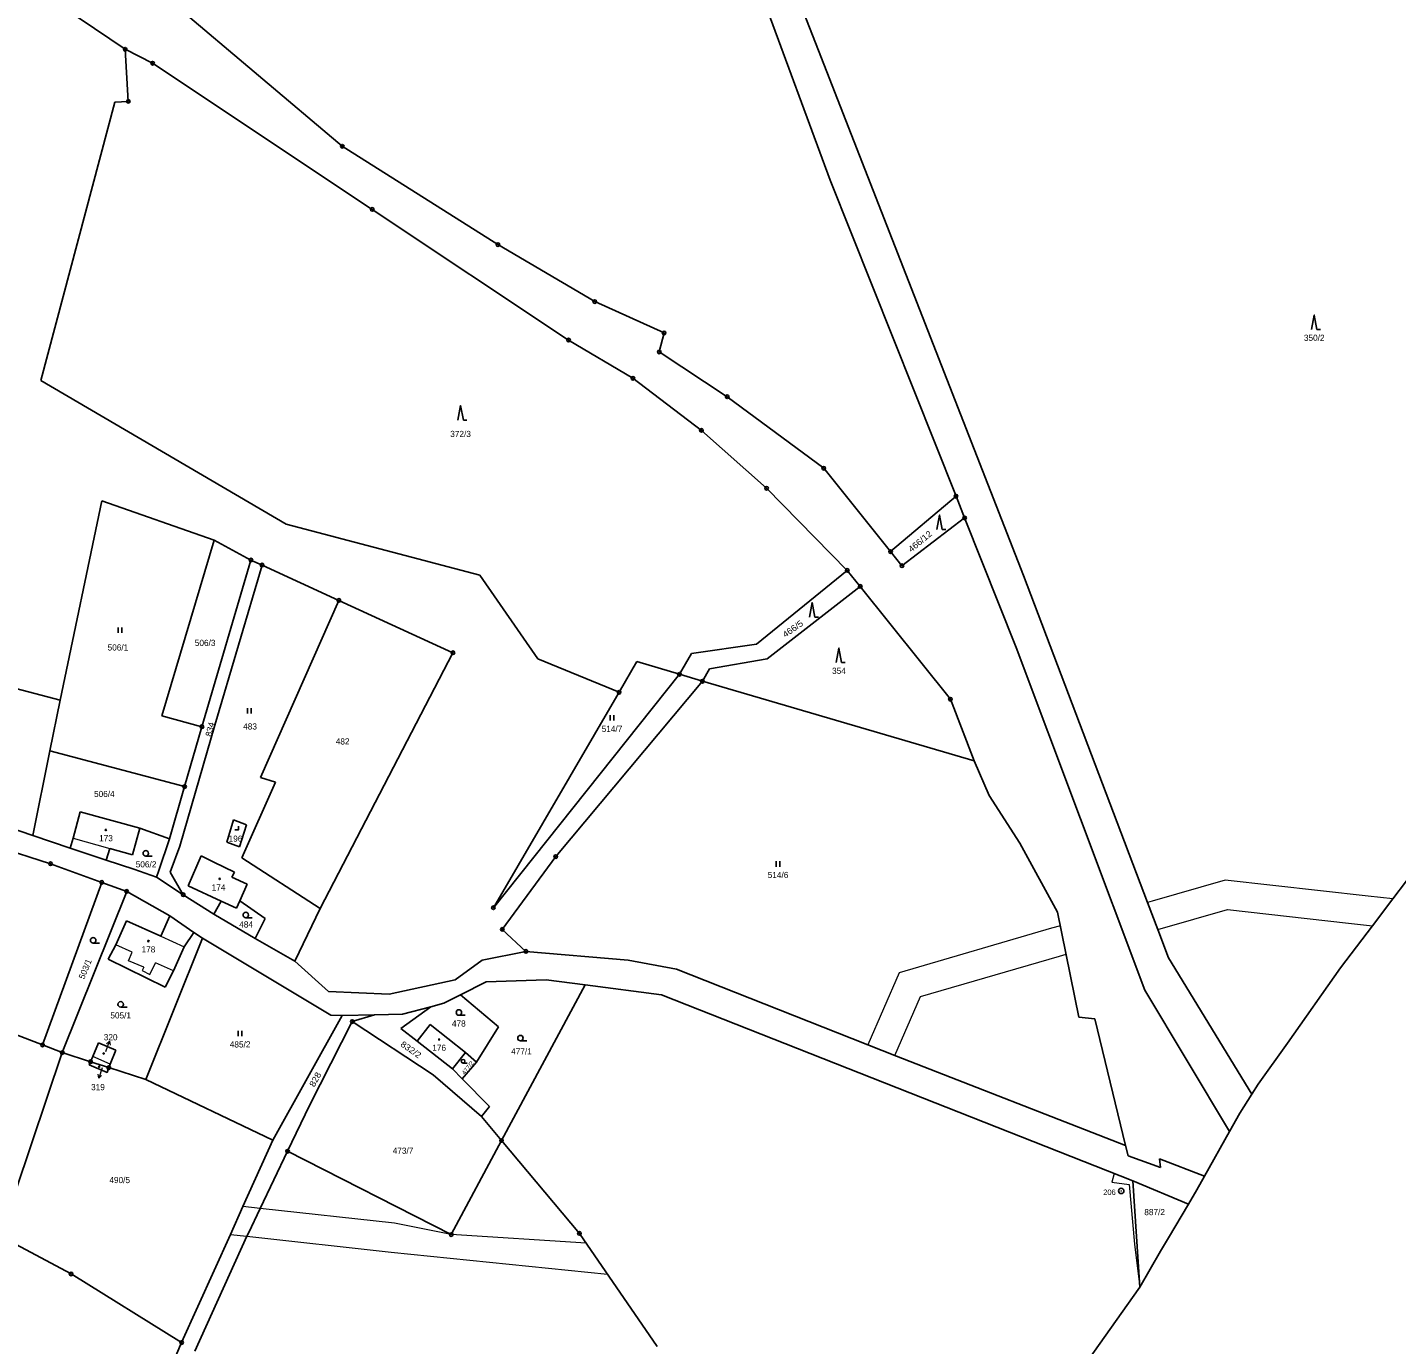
# Model space of a CAD drawing. Extents: x -739410 to -735662, y -942282 to -940043.
# Drawn here: x -736544.3 to -736167, y -941977.9 to -941615.1 of the extents above; entities that cross this region are included whole.
import ezdxf
from ezdxf.enums import TextEntityAlignment as Align

# ---------------------------------------------------------------- set-up
doc = ezdxf.new("R2010")
doc.units = 0
doc.header["$LTSCALE"] = 0.68
for name, color, linetype, lineweight in [('1', 7, 'Continuous', 25), ('13', 7, 'Continuous', 13), ('3', 7, 'Continuous', 25), ('4', 7, 'Continuous', 13), ('5', 7, 'Continuous', 25), ('7', 7, 'Continuous', 13), ('8', 7, 'Continuous', 25)]:
    doc.layers.add(name, color=color, linetype=linetype, lineweight=lineweight)
doc.layers.add('2', color=7, linetype='Continuous')

msp = doc.modelspace()

# ---------------------------------------------------------------- linework, layer by layer
at = {"layer": '1'}
for p, q in [((-736370.36, -941508.59), (-736326.29, -941621.47)), ((-736349.77, -941584.59), (-736323.07, -941657.18)), ((-736565.04, -941588.83), (-736517.32, -941621.13)), ((-736457.48, -941647.85), (-736503.59, -941608.92)), ((-736517.32, -941621.13), (-736516.45, -941635.47)), ((-736517.32, -941621.13), (-736509.74, -941624.98)), ((-736509.74, -941624.98), (-736449.22, -941665.24)), ((-736326.29, -941621.47), (-736269.8, -941766.1)), ((-736520.16, -941635.69), (-736540.59, -941712.39)), ((-736516.45, -941635.47), (-736520.16, -941635.69)), ((-736414.61, -941674.92), (-736457.48, -941647.85)), ((-736288.37, -941744.25), (-736323.07, -941657.18)), ((-736449.22, -941665.24), (-736395.12, -941701.22)), ((-736387.9, -941690.62), (-736414.61, -941674.92)), ((-736368.8, -941699.26), (-736387.9, -941690.62)), ((-736370.16, -941704.47), (-736368.8, -941699.26)), ((-736395.12, -941701.22), (-736377.41, -941711.73)), ((-736351.42, -941716.82), (-736370.16, -941704.47)), ((-736377.41, -941711.73), (-736358.51, -941726.1)), ((-736540.59, -941712.39), (-736472.98, -941751.92)), ((-736324.8, -941736.52), (-736351.42, -941716.82)), ((-736358.51, -941726.1), (-736340.58, -941742.05)), ((-736306.4, -941759.49), (-736324.8, -941736.52)), ((-736535.23, -941800.4), (-736523.7, -941745.5)), ((-736523.7, -941745.5), (-736492.83, -941756.3)), ((-736340.58, -941742.05), (-736318.33, -941764.68)), ((-736288.37, -941744.25), (-736306.4, -941759.49)), ((-736285.99, -941750.22), (-736288.37, -941744.25)), ((-736472.98, -941751.92), (-736419.57, -941765.94)), ((-736303.27, -941763.39), (-736285.99, -941750.22)), ((-736271.76, -941785.92), (-736285.99, -941750.22)), ((-736492.83, -941756.3), (-736507.24, -941804.7)), ((-736492.83, -941756.3), (-736482.65, -941761.83)), ((-736306.4, -941759.49), (-736303.27, -941763.39)), ((-736482.65, -941761.83), (-736496.17, -941807.74)), ((-736479.59, -941763.2), (-736492.57, -941807.33)), ((-736482.65, -941761.83), (-736479.59, -941763.2)), ((-736479.59, -941763.2), (-736458.41, -941772.95)), ((-736419.57, -941765.94), (-736403.61, -941789.06)), ((-736343.34, -941785), (-736318.33, -941764.68)), ((-736318.33, -941764.68), (-736314.75, -941769.07)), ((-736340.39, -941789.04), (-736314.75, -941769.07)), ((-736314.75, -941769.07), (-736289.9, -941800.15)), ((-736458.41, -941772.95), (-736480.04, -941821.72)), ((-736458.41, -941772.95), (-736426.98, -941787.35)), ((-736343.34, -941785), (-736361.27, -941787.58)), ((-736236.37, -941880.3), (-736271.76, -941785.92)), ((-736579.17, -941788.99), (-736535.23, -941800.4)), ((-736426.98, -941787.35), (-736463.56, -941857.84)), ((-736403.61, -941789.06), (-736381.22, -941798.25)), ((-736381.22, -941798.25), (-736376.28, -941789.78)), ((-736376.28, -941789.78), (-736364.58, -941793.29)), ((-736361.27, -941787.58), (-736364.58, -941793.29)), ((-736356.34, -941791.8), (-736340.39, -941789.04)), ((-736364.58, -941793.29), (-736415.85, -941857.58)), ((-736364.58, -941793.29), (-736358.24, -941795.19)), ((-736358.24, -941795.19), (-736356.34, -941791.8)), ((-736415.85, -941857.58), (-736381.22, -941798.25)), ((-736398.66, -941843.51), (-736358.24, -941795.19)), ((-736358.24, -941795.19), (-736283.34, -941817.1)), ((-736538.04, -941814.35), (-736535.23, -941800.4)), ((-736289.9, -941800.15), (-736283.34, -941817.1)), ((-736507.24, -941804.7), (-736496.17, -941807.74)), ((-736492.57, -941807.33), (-736502.22, -941840.67)), ((-736496.17, -941807.74), (-736500.95, -941824.24)), ((-736542.77, -941837.67), (-736538.04, -941814.35)), ((-736538.04, -941814.35), (-736500.95, -941824.24)), ((-736279.21, -941826.64), (-736283.34, -941817.1)), ((-736500.95, -941824.24), (-736505.07, -941838.63)), ((-736475.86, -941822.97), (-736485.19, -941843.88)), ((-736480.04, -941821.72), (-736475.86, -941822.97)), ((-736537.88, -941845.49), (-736585.84, -941830.15)), ((-736529.7, -941831.21), (-736531.67, -941838.43)), ((-736513.27, -941835.67), (-736529.7, -941831.21)), ((-736553.45, -941834.06), (-736542.77, -941837.67)), ((-736515.26, -941843), (-736513.27, -941835.67)), ((-736505.07, -941838.63), (-736513.27, -941835.67)), ((-736487.5, -941833.4), (-736489.3, -941839.53)), ((-736483.87, -941834.73), (-736487.5, -941833.4)), ((-736485.85, -941840.83), (-736483.87, -941834.73)), ((-736532.45, -941841.14), (-736542.77, -941837.67)), ((-736531.67, -941838.43), (-736532.45, -941841.14)), ((-736505.07, -941838.63), (-736508.03, -941847.36)), ((-736489.3, -941839.53), (-736485.85, -941840.83)), ((-736521.55, -941841.25), (-736515.26, -941843)), ((-736502.22, -941840.67), (-736504.95, -941847.83)), ((-736499.94, -941851.56), (-736496.37, -941843.33)), ((-736496.37, -941843.33), (-736492.87, -941845.04)), ((-736413.39, -941863.55), (-736398.66, -941843.51)), ((-736523.74, -941850.6), (-736537.88, -941845.49)), ((-736514.95, -941847.01), (-736522.52, -941844.47)), ((-736508.68, -941849.18), (-736514.95, -941847.01)), ((-736508.03, -941847.36), (-736508.68, -941849.18)), ((-736492.87, -941845.04), (-736487.23, -941847.79)), ((-736485.19, -941843.88), (-736463.56, -941857.84)), ((-736540.1, -941895.4), (-736523.74, -941850.6)), ((-736516.9, -941853.08), (-736523.74, -941850.6)), ((-736501.31, -941854.03), (-736508.68, -941849.18)), ((-736501.31, -941854.03), (-736504.95, -941847.83)), ((-736487.23, -941847.79), (-736487.88, -941849.2)), ((-736487.88, -941849.2), (-736483.67, -941851.14)), ((-736485.71, -941855.69), (-736483.67, -941851.14)), ((-736534.67, -941897.49), (-736516.9, -941853.08)), ((-736505.03, -941859.8), (-736516.9, -941853.08)), ((-736501.31, -941854.03), (-736492.86, -941859.36)), ((-736499.94, -941851.56), (-736490.86, -941855.82)), ((-736490.86, -941855.82), (-736492.86, -941859.36)), ((-736490.86, -941855.82), (-736486.61, -941857.73)), ((-736486.61, -941857.73), (-736485.71, -941855.69)), ((-736485.71, -941855.69), (-736478.74, -941860.53)), ((-736463.56, -941857.84), (-736470.53, -941872.35)), ((-736254.5, -941887.74), (-736260.38, -941858.8)), ((-736519.92, -941867.81), (-736516.91, -941861.2)), ((-736516.91, -941861.2), (-736507.49, -941865.44)), ((-736507.49, -941865.44), (-736505.03, -941859.8)), ((-736505.03, -941859.8), (-736498.37, -941864.38)), ((-736481.46, -941866.09), (-736492.86, -941859.36)), ((-736478.74, -941860.53), (-736481.46, -941866.09)), ((-736496.02, -941865.96), (-736511.65, -941904.93)), ((-736498.37, -941864.38), (-736501.02, -941868.36)), ((-736498.37, -941864.38), (-736496.02, -941865.96)), ((-736496.02, -941865.96), (-736460.64, -941887.15)), ((-736470.53, -941872.35), (-736481.46, -941866.09)), ((-736406.9, -941869.64), (-736413.39, -941863.55)), ((-736521.96, -941871.74), (-736519.92, -941867.81)), ((-736501.02, -941868.36), (-736504.02, -941874.95)), ((-736406.9, -941869.64), (-736418.96, -941872.01)), ((-736406.9, -941869.64), (-736378.71, -941872.07)), ((-736506.29, -941879.44), (-736521.96, -941871.74)), ((-736461.29, -941880.7), (-736470.53, -941872.35)), ((-736418.96, -941872.01), (-736426.39, -941877.47)), ((-736378.71, -941872.07), (-736365.38, -941874.48)), ((-736229.82, -941871.37), (-736206.81, -941908.94)), ((-736504.02, -941874.95), (-736506.29, -941879.44)), ((-736426.39, -941877.47), (-736444.58, -941881.36)), ((-736417.8, -941878.01), (-736401.29, -941877.44)), ((-736401.29, -941877.44), (-736390.56, -941878.83)), ((-736365.38, -941874.48), (-736304.76, -941898.45)), ((-736182.42, -941874.14), (-736197.04, -941894.86)), ((-736461.29, -941880.7), (-736444.58, -941881.36)), ((-736417.8, -941878.01), (-736424.94, -941881.58)), ((-736390.56, -941878.83), (-736413.61, -941921.71)), ((-736390.56, -941878.83), (-736369.55, -941881.56)), ((-736369.55, -941881.56), (-736239.67, -941932.83)), ((-736212.97, -941919.25), (-736236.37, -941880.3)), ((-736433.09, -941884.9), (-736441.31, -941890.9)), ((-736433.09, -941884.9), (-736440.92, -941886.88)), ((-736429.5, -941883.86), (-736433.09, -941884.9)), ((-736424.94, -941881.58), (-736429.5, -941883.86)), ((-736424.94, -941881.58), (-736414.46, -941890.36)), ((-736476.58, -941921.59), (-736457.52, -941887.31)), ((-736466.53, -941912.05), (-736454.73, -941888.95)), ((-736460.64, -941887.15), (-736457.52, -941887.31)), ((-736448.59, -941887.09), (-736457.52, -941887.31)), ((-736454.73, -941888.95), (-736448.59, -941887.09)), ((-736432.43, -941903.66), (-736454.73, -941888.95)), ((-736448.59, -941887.09), (-736440.92, -941886.88)), ((-736254.5, -941887.74), (-736250.14, -941888.18)), ((-736250.14, -941888.18), (-736241.66, -941923.07)), ((-736436.83, -941894.35), (-736441.31, -941890.9)), ((-736436.83, -941894.35), (-736433.31, -941889.78)), ((-736433.31, -941889.78), (-736423.53, -941897.5)), ((-736414.46, -941890.36), (-736420.46, -941900.12)), ((-736540.1, -941895.4), (-736534.67, -941897.49)), ((-736526.2, -941898.54), (-736524.65, -941894.82)), ((-736524.65, -941894.82), (-736519.92, -941896.82)), ((-736427.13, -941901.97), (-736436.83, -941894.35)), ((-736197.04, -941894.86), (-736205.09, -941906.2)), ((-736551.63, -941948.02), (-736534.67, -941897.49)), ((-736534.67, -941897.49), (-736526.85, -941900.02)), ((-736526.85, -941900.02), (-736526.2, -941898.54)), ((-736423.53, -941897.5), (-736427.13, -941901.97)), ((-736420.46, -941900.12), (-736424.41, -941904.72)), ((-736423.53, -941897.5), (-736420.46, -941900.12)), ((-736304.76, -941898.45), (-736241.66, -941923.07)), ((-736419.13, -941915.13), (-736432.43, -941903.66)), ((-736427.13, -941901.97), (-736424.41, -941904.72)), ((-736511.65, -941904.93), (-736476.58, -941921.59)), ((-736424.41, -941904.72), (-736416.88, -941912.34)), ((-736205.09, -941906.2), (-736206.81, -941908.94)), ((-736206.81, -941908.94), (-736210.13, -941914.21)), ((-736472.57, -941924.68), (-736466.53, -941912.05)), ((-736419.13, -941915.13), (-736416.88, -941912.34)), ((-736413.61, -941921.71), (-736419.13, -941915.13)), ((-736212.97, -941919.25), (-736210.13, -941914.21)), ((-736212.97, -941919.25), (-736219.89, -941931.53)), ((-736413.61, -941921.71), (-736427.47, -941947.63)), ((-736392.14, -941947.3), (-736413.61, -941921.71)), ((-736427.47, -941947.63), (-736472.57, -941924.68)), ((-736241.66, -941923.07), (-736240.96, -941925.94)), ((-736240.96, -941925.94), (-736232.03, -941929.13)), ((-736232.03, -941929.13), (-736232.3, -941926.72)), ((-736232.3, -941926.72), (-736219.89, -941931.53)), ((-736239.67, -941932.83), (-736237.68, -941962.13)), ((-736239.67, -941932.83), (-736224.34, -941939.21)), ((-736219.89, -941931.53), (-736222.01, -941935.28)), ((-736222.01, -941935.28), (-736224.34, -941939.21)), ((-736224.34, -941939.21), (-736229.86, -941948.53)), ((-736551.63, -941948.02), (-736532.21, -941958.46)), ((-736370.7, -941978.49), (-736392.14, -941947.3)), ((-736229.86, -941948.53), (-736232.01, -941952.15)), ((-736237.68, -941962.13), (-736232.01, -941952.15)), ((-736501.75, -941977.37), (-736532.21, -941958.46)), ((-736237.68, -941962.13), (-736252.24, -941982.58)), ((-736501.75, -941977.37), (-736520.67, -942020.89))]:
    msp.add_line(p, q, dxfattribs=at)
for points in [[(-736269.8, -941766.1), (-736235.61, -941856.13), (-736232.76, -941863.62), (-736229.82, -941871.37)], [(-736260.38, -941858.8), (-736270.75, -941839.77), (-736279.21, -941826.64)], [(-736521.55, -941841.25), (-736522.52, -941844.47), (-736532.45, -941841.14)], [(-736164.26, -941850.21), (-736167.99, -941855.12), (-736173.62, -941862.54), (-736182.42, -941874.14)], [(-736591.55, -941862.59), (-736593.77, -941874.76), (-736540.1, -941895.4)], [(-736527.23, -941900.89), (-736526.85, -941900.02), (-736521.84, -941901.64)], [(-736519.92, -941896.82), (-736521.47, -941900.64), (-736521.84, -941901.64), (-736511.65, -941904.93)], [(-736521.84, -941901.64), (-736522.32, -941902.96), (-736527.23, -941900.89)], [(-736476.58, -941921.59), (-736484.85, -941939.91), (-736488.31, -941947.58), (-736501.75, -941977.37)], [(-736472.57, -941924.68), (-736480.11, -941940.43), (-736483.36, -941947.23)], [(-736483.36, -941947.23), (-736483.75, -941948.08), (-736498.09, -941979.72)]]:
    msp.add_lwpolyline(points, dxfattribs=at)
at = {"layer": '13'}
for points in [[(-736167.99, -941855.12), (-736174.83, -941854.36), (-736214.24, -941849.96), (-736234.27, -941855.74), (-736235.61, -941856.13), (-736232.76, -941863.62), (-736232.13, -941863.44), (-736213.54, -941858.08), (-736180.24, -941861.8), (-736173.62, -941862.54)], [(-736312.68, -941895.32), (-736305.24, -941898.26), (-736298.13, -941882.07), (-736259.87, -941870.89), (-736258.02, -941870.39), (-736259.62, -941862.55), (-736262.01, -941863.19), (-736304.01, -941875.53)], [(-736237.68, -941962.13), (-736239.67, -941932.83), (-736244.78, -941930.81), (-736245.41, -941933.19), (-736240.67, -941933.85), (-736239.2, -941950.3)], [(-736480.11, -941940.43), (-736484.85, -941939.91), (-736488.31, -941947.58), (-736483.75, -941948.08), (-736483.36, -941947.23)], [(-736483.75, -941948.08), (-736443.98, -941952.46), (-736384.39, -941958.57), (-736390.32, -941949.95), (-736427.47, -941947.63), (-736443.14, -941944.5), (-736480.11, -941940.43)]]:
    msp.add_lwpolyline(points, close=True, dxfattribs=at)
at = {"layer": '3'}
for p, q in [((-736188.91, -941698.32), (-736187.914, -941698.32)), ((-736424.13, -941723.27), (-736423.134, -941723.27)), ((-736292.14, -941753.41), (-736291.144, -941753.41)), ((-736327.26, -941777.54), (-736326.264, -941777.54)), ((-736519.231, -941781.89), (-736519.231, -941780.39)), ((-736518.23, -941781.89), (-736518.23, -941780.39)), ((-736319.88, -941790.05), (-736318.884, -941790.05)), ((-736483.561, -941804.09), (-736483.561, -941802.59)), ((-736482.56, -941804.09), (-736482.56, -941802.59)), ((-736383.681, -941806.05), (-736383.681, -941804.55)), ((-736382.68, -941806.05), (-736382.68, -941804.55)), ((-736511.643, -941843.37), (-736509.893, -941843.37)), ((-736337.921, -941846.29), (-736337.921, -941844.79)), ((-736336.92, -941846.29), (-736336.92, -941844.79)), ((-736484.073, -941860.35), (-736482.323, -941860.35)), ((-736526.133, -941867.32), (-736524.383, -941867.32)), ((-736518.543, -941884.96), (-736516.793, -941884.96)), ((-736425.363, -941887.2), (-736423.613, -941887.2)), ((-736486.161, -941892.96), (-736486.161, -941891.46)), ((-736485.16, -941892.96), (-736485.16, -941891.46)), ((-736408.383, -941894.25), (-736406.633, -941894.25)), ((-736424.205, -941900.38), (-736423.033, -941900.38))]:
    msp.add_line(p, q, dxfattribs=at)
for points in [[(-736188.91, -941698.32), (-736189.66, -941694.32), (-736190.41, -941698.32)], [(-736424.13, -941723.27), (-736424.88, -941719.27), (-736425.63, -941723.27)], [(-736292.14, -941753.41), (-736292.89, -941749.41), (-736293.64, -941753.41)], [(-736327.26, -941777.54), (-736328.01, -941773.54), (-736328.76, -941777.54)], [(-736319.88, -941790.05), (-736320.63, -941786.05), (-736321.38, -941790.05)], [(-736487.101, -941836.15), (-736486.1, -941836.15), (-736486.1, -941835.15)]]:
    msp.add_lwpolyline(points, dxfattribs=at)
for centre, radius in [((-736511.6429, -941842.6198), 0.75), ((-736484.0729, -941859.5998), 0.75), ((-736526.1329, -941866.5698), 0.75), ((-736518.5429, -941884.2098), 0.75), ((-736425.3629, -941886.4498), 0.75), ((-736408.3829, -941893.4998), 0.75), ((-736424.2052, -941899.8774), 0.5025)]:
    msp.add_circle(centre, radius, dxfattribs=at)
at = {"layer": '4'}
for p, q in [((-736531.67, -941838.43), (-736521.55, -941841.25)), ((-736507.49, -941865.44), (-736501.02, -941868.36)), ((-736512.18, -941873.96), (-736516.39, -941872.19)), ((-736512.18, -941873.96), (-736512.59, -941874.91)), ((-736510.55, -941875.95), (-736508.97, -941872.73)), ((-736504.02, -941874.95), (-736508.97, -941872.73)), ((-736512.59, -941874.91), (-736510.55, -941875.95)), ((-736521.47, -941900.64), (-736526.2, -941898.54))]:
    msp.add_line(p, q, dxfattribs=at)
msp.add_lwpolyline([(-736516.39, -941872.19), (-736515.36, -941869.86), (-736519.92, -941867.81)], dxfattribs=at)
at = {"layer": '5'}
for centre in [(-736522.6468, -941836.1492), (-736491.2468, -941849.6392), (-736510.9068, -941866.7792), (-736430.7968, -941893.8792), (-736523.2468, -941897.7392), (-736524.4668, -941901.3692)]:
    msp.add_circle(centre, 0.175, dxfattribs=at)
at = {"layer": '7'}
for p, q in [((-736521.595, -941894.368), (-736522.421, -941895.124)), ((-736524.587, -941904.574), (-736523.802, -941903.776))]:
    msp.add_line(p, q, dxfattribs=at)
for points in [[(-736522.67, -941897.17), (-736521.595, -941894.368), (-736521.486, -941895.483)], [(-736523.66, -941901.72), (-736524.587, -941904.574), (-736524.754, -941903.467)]]:
    msp.add_lwpolyline(points, dxfattribs=at)
at = {"layer": '8'}
for centre, radius in [((-736517.32, -941621.1299), 0.5), ((-736517.32, -941621.1299), 0.0303), ((-736509.74, -941624.9799), 0.5), ((-736509.74, -941624.9799), 0.0303), ((-736516.45, -941635.4699), 0.5), ((-736516.45, -941635.4699), 0.0303), ((-736457.48, -941647.8499), 0.5), ((-736457.48, -941647.8499), 0.0303), ((-736449.22, -941665.2399), 0.5), ((-736449.22, -941665.2399), 0.0303), ((-736414.61, -941674.9199), 0.5), ((-736414.61, -941674.9199), 0.0303), ((-736387.9, -941690.6199), 0.5), ((-736387.9, -941690.6199), 0.0303), ((-736368.8, -941699.2599), 0.5), ((-736368.8, -941699.2599), 0.0303), ((-736395.12, -941701.2199), 0.5), ((-736395.12, -941701.2199), 0.0303), ((-736370.16, -941704.4699), 0.5), ((-736370.16, -941704.4699), 0.0303), ((-736377.41, -941711.7299), 0.5), ((-736377.41, -941711.7299), 0.0303), ((-736351.42, -941716.8199), 0.5), ((-736351.42, -941716.8199), 0.0303), ((-736358.51, -941726.0999), 0.5), ((-736358.51, -941726.0999), 0.0303), ((-736324.8, -941736.5199), 0.5), ((-736324.8, -941736.5199), 0.0303), ((-736340.58, -941742.0499), 0.5), ((-736340.58, -941742.0499), 0.0303), ((-736288.37, -941744.2499), 0.5), ((-736288.37, -941744.2499), 0.0303), ((-736285.99, -941750.2199), 0.5), ((-736285.99, -941750.2199), 0.0303), ((-736306.4, -941759.4899), 0.5), ((-736306.4, -941759.4899), 0.0303), ((-736482.65, -941761.8299), 0.5), ((-736482.65, -941761.8299), 0.0303), ((-736479.59, -941763.1999), 0.5), ((-736479.59, -941763.1999), 0.0303), ((-736318.33, -941764.6799), 0.5), ((-736303.27, -941763.3899), 0.5), ((-736303.27, -941763.3899), 0.0303), ((-736318.33, -941764.6799), 0.0303), ((-736314.75, -941769.0699), 0.5), ((-736314.75, -941769.0699), 0.0303), ((-736458.41, -941772.9499), 0.5), ((-736458.41, -941772.9499), 0.0303), ((-736426.98, -941787.3499), 0.5), ((-736426.98, -941787.3499), 0.0303), ((-736364.58, -941793.2899), 0.5), ((-736364.58, -941793.2899), 0.0303), ((-736358.24, -941795.1899), 0.5), ((-736381.22, -941798.2499), 0.5), ((-736381.22, -941798.2499), 0.0303), ((-736358.24, -941795.1899), 0.0303), ((-736289.9, -941800.1499), 0.5), ((-736289.9, -941800.1499), 0.0303), ((-736496.17, -941807.7399), 0.5), ((-736496.17, -941807.7399), 0.0303), ((-736500.95, -941824.2399), 0.5), ((-736500.95, -941824.2399), 0.0303), ((-736398.66, -941843.5099), 0.5), ((-736398.66, -941843.5099), 0.0303), ((-736537.88, -941845.4899), 0.5), ((-736537.88, -941845.4899), 0.0303), ((-736523.74, -941850.5999), 0.5), ((-736523.74, -941850.5999), 0.0303), ((-736516.9, -941853.0799), 0.5), ((-736516.9, -941853.0799), 0.0303), ((-736501.31, -941854.0299), 0.5), ((-736501.31, -941854.0299), 0.0303), ((-736415.85, -941857.5799), 0.5), ((-736415.85, -941857.5799), 0.0303), ((-736413.39, -941863.5499), 0.5), ((-736413.39, -941863.5499), 0.0303), ((-736406.9, -941869.6399), 0.5), ((-736406.9, -941869.6399), 0.0303), ((-736454.73, -941888.9499), 0.5), ((-736454.73, -941888.9499), 0.0303), ((-736540.1, -941895.3999), 0.5), ((-736540.1, -941895.3999), 0.0303), ((-736534.67, -941897.4899), 0.5), ((-736534.67, -941897.4899), 0.0303), ((-736526.85, -941900.0199), 0.5), ((-736526.85, -941900.0199), 0.0303), ((-736521.84, -941901.6399), 0.5), ((-736521.84, -941901.6399), 0.0303), ((-736413.61, -941921.7099), 0.5), ((-736413.61, -941921.7099), 0.0303), ((-736472.57, -941924.6799), 0.5), ((-736472.57, -941924.6799), 0.0303), ((-736242.85, -941935.5998), 0.75), ((-736242.85, -941935.5998), 0.03), ((-736427.47, -941947.6299), 0.5), ((-736427.47, -941947.6299), 0.0303), ((-736392.14, -941947.2999), 0.5), ((-736392.14, -941947.2999), 0.0303), ((-736532.21, -941958.4599), 0.5), ((-736532.21, -941958.4599), 0.0303), ((-736501.75, -941977.3699), 0.5), ((-736501.75, -941977.3699), 0.0303)]:
    msp.add_circle(centre, radius, dxfattribs=at)

# ---------------------------------------------------------------- texts
at = {"layer": '2'}
for s, p in [('350/2', (-736189.66, -941701.445)), ('372/3', (-736424.89, -941727.935)), ('506/1', (-736519.31, -941786.735)), ('506/3', (-736495.28, -941785.485)), ('354', (-736320.629, -941793.175)), ('483', (-736482.899, -941808.495)), ('514/7', (-736383.17, -941809.175)), ('482', (-736457.389, -941812.625)), ('506/4', (-736523.05, -941827.105)), ('173', (-736522.609, -941839.275)), ('196', (-736486.909, -941839.415)), ('506/2', (-736511.56, -941846.485)), ('174', (-736491.579, -941852.845)), ('514/6', (-736337.41, -941849.415)), ('484', (-736483.989, -941863.045)), ('178', (-736510.899, -941869.905)), ('505/1', (-736518.55, -941888.085)), ('478', (-736425.369, -941890.325)), ('320', (-736521.309, -941894.105)), ('485/2', (-736485.65, -941896.085)), ('176', (-736430.789, -941897.005)), ('477/1', (-736408.11, -941898.015)), ('319', (-736524.809, -941907.855)), ('473/7', (-736440.75, -941925.375)), ('490/5', (-736518.82, -941933.445)), ('887/2', (-736233.64, -941942.275))]:
    msp.add_text(s, height=1.7, dxfattribs=at).set_placement(p, align=Align.CENTER)
for s, height, rotation, width, p in [('466/12', 1.7, 40, 1.1, (-736297.7484, -941757.3314)), ('466/5', 1.7, 35, 1.1, (-736332.8575, -941781.4534)), ('834', 1.7, 77, 1.05, (-736493.1232, -941808.6382)), ('832/2', 1.7, 325, 1.1, (-736439.0545, -941897.3716)), ('477/2', 1.14, 51, 1.1, (-736422.4805, -941902.0467)), ('828', 1.7, 61, 1.1, (-736464.1818, -941905.3051))]:
    msp.add_text(s, height=height, rotation=rotation, dxfattribs=dict(at, width=width)).set_placement(p, align=Align.CENTER)
msp.add_text('503/1', height=1.7, rotation=68, dxfattribs=at).set_placement((-736527.5401, -941874.7964), align=Align.CENTER)
at = {"layer": '8'}
msp.add_text('206', height=1.5, dxfattribs=at).set_placement((-736244.349, -941936.717), align=Align.RIGHT)

doc.saveas('drawing.dxf')
